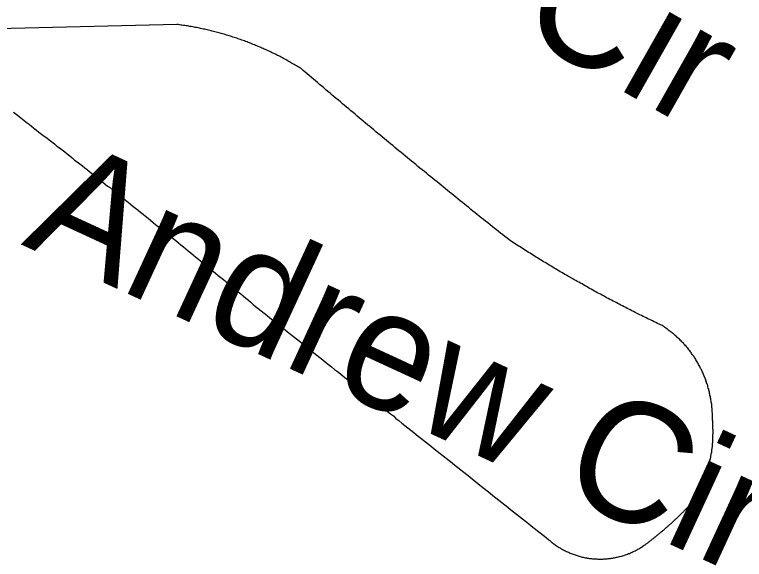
# Model space of a CAD drawing. Extents: x 1268485 to 1426702, y 514839 to 616766.
# Drawn here: x 1382607.1 to 1383006, y 564497.2 to 564795 of the extents above; entities that cross this region are included whole.
import ezdxf

# ---------------------------------------------------------------- set-up
doc = ezdxf.new("R2010")
doc.units = 0
doc.layers.add('Old_Level_10', color=7, linetype='Continuous')
doc.layers.add('Old_Level_35', color=7, linetype='Continuous')

msp = doc.modelspace()

# ---------------------------------------------------------------- linework, layer by layer
at = {"layer": 'Old_Level_35'}
msp.add_line((1382695.726, 564789.615), (1382574.643, 564786.642), dxfattribs=at)
for points in [[(1382763.701, 564765.573), (1382763.086, 564765.931), (1382762.47, 564766.291), (1382761.753, 564766.701), (1382761.138, 564767.059), (1382760.522, 564767.418), (1382759.907, 564767.828), (1382759.292, 564768.187), (1382758.574, 564768.546), (1382757.959, 564768.854), (1382757.344, 564769.264), (1382756.729, 564769.622), (1382756.114, 564769.982), (1382755.499, 564770.289), (1382754.781, 564770.699), (1382754.166, 564771.007), (1382753.551, 564771.365), (1382752.833, 564771.673), (1382752.218, 564772.083), (1382751.5, 564772.39), (1382750.885, 564772.698), (1382750.27, 564773.057), (1382749.655, 564773.365), (1382748.834, 564773.672), (1382748.219, 564773.98), (1382747.604, 564774.338), (1382746.989, 564774.646), (1382746.271, 564774.954), (1382745.656, 564775.261), (1382745.041, 564775.569), (1382744.221, 564775.876), (1382743.606, 564776.184), (1382742.99, 564776.492), (1382742.273, 564776.748), (1382741.658, 564777.056), (1382740.837, 564777.363), (1382740.222, 564777.619), (1382739.607, 564777.927), (1382738.889, 564778.184), (1382738.274, 564778.491), (1382737.454, 564778.747), (1382736.839, 564779.004), (1382736.121, 564779.311), (1382735.506, 564779.567), (1382734.788, 564779.824), (1382734.173, 564780.08), (1382733.353, 564780.388), (1382732.738, 564780.644), (1382732.02, 564780.9), (1382731.405, 564781.105), (1382730.585, 564781.362), (1382729.97, 564781.567), (1382729.252, 564781.823), (1382728.637, 564782.08), (1382727.919, 564782.335), (1382727.201, 564782.49), (1382726.484, 564782.746), (1382725.766, 564783.002), (1382725.151, 564783.207), (1382724.331, 564783.463), (1382723.716, 564783.617), (1382722.998, 564783.823), (1382722.28, 564784.078), (1382721.665, 564784.233), (1382720.845, 564784.438), (1382720.127, 564784.694), (1382719.512, 564784.899), (1382718.794, 564785.053), (1382718.077, 564785.258), (1382717.359, 564785.463), (1382716.641, 564785.616), (1382715.924, 564785.821), (1382715.206, 564785.976), (1382714.488, 564786.129), (1382713.77, 564786.334), (1382713.155, 564786.488), (1382712.335, 564786.693), (1382711.617, 564786.796), (1382711.002, 564787.001), (1382710.285, 564787.103), (1382709.464, 564787.308), (1382708.747, 564787.462), (1382708.132, 564787.564), (1382707.414, 564787.769), (1382706.594, 564787.872), (1382705.876, 564788.026), (1382705.261, 564788.129), (1382704.543, 564788.334), (1382703.723, 564788.436), (1382703.005, 564788.539), (1382702.288, 564788.692), (1382701.672, 564788.795), (1382700.852, 564788.897), (1382700.135, 564789), (1382699.417, 564789.102), (1382698.597, 564789.256), (1382697.981, 564789.307), (1382697.264, 564789.461), (1382696.546, 564789.564), (1382695.726, 564789.615)], [(1382877.505, 564671.864), (1382876.274, 564672.838), (1382875.146, 564673.71), (1382874.019, 564674.632), (1382872.788, 564675.555), (1382871.661, 564676.478), (1382870.533, 564677.451), (1382869.2, 564678.374), (1382868.175, 564679.246), (1382867.047, 564680.169), (1382865.714, 564681.142), (1382864.586, 564682.065), (1382863.459, 564682.988), (1382862.228, 564683.962), (1382861.1, 564684.885), (1382859.973, 564685.808), (1382858.845, 564686.73), (1382857.615, 564687.601), (1382856.487, 564688.576), (1382855.359, 564689.499), (1382854.129, 564690.421), (1382853.001, 564691.395), (1382851.873, 564692.318), (1382850.745, 564693.24), (1382849.515, 564694.163), (1382848.387, 564695.138), (1382847.259, 564696.06), (1382846.132, 564696.983), (1382844.901, 564697.957), (1382843.774, 564698.879), (1382842.646, 564699.802), (1382841.518, 564700.776), (1382840.288, 564701.699), (1382839.16, 564702.622), (1382838.032, 564703.545), (1382836.904, 564704.518), (1382835.674, 564705.441), (1382834.546, 564706.364), (1382833.418, 564707.338), (1382832.291, 564708.261), (1382831.163, 564709.184), (1382829.83, 564710.209), (1382828.702, 564711.132), (1382827.574, 564712.054), (1382826.549, 564712.977), (1382825.421, 564713.951), (1382824.089, 564714.873), (1382822.961, 564715.796), (1382821.833, 564716.771), (1382820.705, 564717.693), (1382819.577, 564718.667), (1382818.347, 564719.641), (1382817.219, 564720.564), (1382816.091, 564721.487), (1382814.964, 564722.46), (1382813.836, 564723.383), (1382812.606, 564724.357), (1382811.478, 564725.331), (1382810.35, 564726.254), (1382809.222, 564727.176), (1382808.094, 564728.151), (1382806.967, 564729.124), (1382805.736, 564730.047), (1382804.609, 564731.022), (1382803.481, 564731.944), (1382802.353, 564732.867), (1382801.225, 564733.892), (1382800.097, 564734.815), (1382798.97, 564735.738), (1382797.739, 564736.711), (1382796.612, 564737.686), (1382795.484, 564738.609), (1382794.356, 564739.582), (1382793.228, 564740.557), (1382792.1, 564741.479), (1382790.973, 564742.453), (1382789.742, 564743.427), (1382788.615, 564744.401), (1382787.487, 564745.324), (1382786.359, 564746.298), (1382785.231, 564747.272), (1382784.103, 564748.194), (1382782.976, 564749.169), (1382781.848, 564750.142), (1382780.72, 564751.065), (1382779.592, 564752.039), (1382778.362, 564753.013), (1382777.234, 564753.936), (1382776.106, 564754.961), (1382774.979, 564755.884), (1382773.851, 564756.858), (1382772.723, 564757.832), (1382771.595, 564758.806), (1382770.467, 564759.729), (1382769.34, 564760.703), (1382768.212, 564761.677), (1382767.084, 564762.65), (1382765.956, 564763.625), (1382764.828, 564764.548), (1382763.701, 564765.573)], [(1382606.631, 564741.633), (1382607.964, 564740.557), (1382609.399, 564739.48), (1382610.732, 564738.352), (1382612.167, 564737.327), (1382613.5, 564736.25), (1382615.038, 564735.123), (1382616.371, 564734.046), (1382617.704, 564733.02), (1382619.139, 564731.893), (1382620.472, 564730.817), (1382621.907, 564729.74), (1382623.343, 564728.612), (1382624.778, 564727.587), (1382626.111, 564726.51), (1382627.546, 564725.383), (1382628.879, 564724.306), (1382630.212, 564723.178), (1382631.75, 564722.102), (1382633.083, 564721.077), (1382634.518, 564719.949), (1382635.851, 564718.872), (1382637.286, 564717.744), (1382638.619, 564716.668), (1382639.952, 564715.54), (1382641.387, 564714.515), (1382642.72, 564713.387), (1382644.258, 564712.31), (1382645.591, 564711.182), (1382647.026, 564710.106), (1382648.359, 564708.979), (1382649.794, 564707.953), (1382651.127, 564706.825), (1382652.46, 564705.749), (1382653.895, 564704.621), (1382655.228, 564703.545), (1382656.663, 564702.417), (1382657.996, 564701.289), (1382659.534, 564700.264), (1382660.867, 564699.136), (1382662.2, 564698.059), (1382663.635, 564696.931), (1382664.968, 564695.804), (1382666.403, 564694.727), (1382667.736, 564693.65), (1382669.172, 564692.523), (1382670.505, 564691.447), (1382671.837, 564690.319), (1382673.273, 564689.191), (1382674.606, 564688.114), (1382676.041, 564686.986), (1382677.374, 564685.858), (1382678.707, 564684.833), (1382680.142, 564683.705), (1382681.475, 564682.578), (1382682.91, 564681.45), (1382684.243, 564680.374), (1382685.576, 564679.246), (1382687.011, 564678.118), (1382688.344, 564676.99), (1382689.779, 564675.863), (1382691.112, 564674.837), (1382692.548, 564673.71), (1382693.88, 564672.582), (1382695.213, 564671.454), (1382696.649, 564670.326), (1382697.981, 564669.249), (1382699.417, 564668.121), (1382700.75, 564666.994), (1382702.083, 564665.866), (1382703.518, 564664.738), (1382704.851, 564663.61), (1382706.286, 564662.483), (1382707.619, 564661.355), (1382708.952, 564660.33), (1382710.285, 564659.202), (1382711.617, 564658.074), (1382712.95, 564656.946), (1382714.386, 564655.818), (1382715.718, 564654.691), (1382717.154, 564653.563), (1382718.487, 564652.435), (1382719.922, 564651.307), (1382721.255, 564650.179), (1382722.588, 564649.052), (1382724.023, 564647.924), (1382725.356, 564646.796), (1382726.586, 564645.668), (1382728.022, 564644.54), (1382729.354, 564643.413), (1382730.79, 564642.337), (1382732.123, 564641.209), (1382733.455, 564640.081), (1382734.891, 564638.953), (1382736.224, 564637.825), (1382737.454, 564636.646), (1382738.889, 564635.518), (1382740.222, 564634.39)], [(1382961.166, 564625.01), (1382960.243, 564625.42), (1382959.423, 564625.881), (1382958.5, 564626.24), (1382957.577, 564626.701), (1382956.757, 564627.111), (1382955.834, 564627.573), (1382955.014, 564627.931), (1382954.092, 564628.393), (1382953.271, 564628.803), (1382952.349, 564629.264), (1382951.528, 564629.674), (1382950.606, 564630.084), (1382949.785, 564630.494), (1382948.863, 564630.956), (1382948.043, 564631.366), (1382947.12, 564631.827), (1382946.3, 564632.237), (1382945.377, 564632.699), (1382944.454, 564633.109), (1382943.634, 564633.57), (1382942.916, 564633.98), (1382941.993, 564634.442), (1382941.173, 564634.852), (1382940.251, 564635.313), (1382939.328, 564635.775), (1382938.508, 564636.185), (1382937.585, 564636.698), (1382936.765, 564637.108), (1382935.842, 564637.569), (1382935.124, 564637.979), (1382934.201, 564638.441), (1382933.381, 564638.953), (1382932.459, 564639.363), (1382931.638, 564639.824), (1382930.716, 564640.234), (1382929.895, 564640.747), (1382929.075, 564641.209), (1382928.255, 564641.619), (1382927.332, 564642.132), (1382926.512, 564642.542), (1382925.589, 564643.003), (1382924.872, 564643.515), (1382924.051, 564643.925), (1382923.129, 564644.438), (1382922.206, 564644.9), (1382921.386, 564645.361), (1382920.668, 564645.822), (1382919.745, 564646.335), (1382918.925, 564646.745), (1382918.002, 564647.258), (1382917.285, 564647.77), (1382916.362, 564648.181), (1382915.542, 564648.693), (1382914.619, 564649.206), (1382913.901, 564649.616), (1382912.979, 564650.129), (1382912.158, 564650.641), (1382911.236, 564651.051), (1382910.518, 564651.564), (1382909.595, 564652.077), (1382908.775, 564652.538), (1382907.955, 564652.999), (1382907.135, 564653.512), (1382906.212, 564654.025), (1382905.392, 564654.486), (1382904.674, 564654.998), (1382903.751, 564655.511), (1382902.829, 564656.023), (1382902.111, 564656.434), (1382901.291, 564656.946), (1382900.368, 564657.459), (1382899.65, 564657.921), (1382898.727, 564658.433), (1382898.01, 564658.946), (1382897.087, 564659.458), (1382896.267, 564659.919), (1382895.549, 564660.484), (1382894.626, 564660.996), (1382893.704, 564661.509), (1382892.986, 564662.022), (1382892.166, 564662.483), (1382891.346, 564662.995), (1382890.525, 564663.508), (1382889.705, 564664.072), (1382888.885, 564664.585), (1382887.962, 564665.046), (1382887.245, 564665.558), (1382886.424, 564666.123), (1382885.604, 564666.635), (1382884.784, 564667.148), (1382883.964, 564667.711), (1382883.144, 564668.173), (1382882.426, 564668.686), (1382881.503, 564669.249), (1382880.785, 564669.762), (1382879.863, 564670.275), (1382879.145, 564670.839), (1382878.222, 564671.3), (1382877.505, 564671.864)], [(1382740.222, 564634.39), (1382741.863, 564633.109), (1382743.503, 564631.827), (1382745.143, 564630.546), (1382746.579, 564629.264), (1382748.219, 564627.983), (1382749.86, 564626.753), (1382751.5, 564625.42), (1382753.14, 564624.189), (1382754.781, 564622.857), (1382756.216, 564621.626), (1382757.857, 564620.294), (1382759.497, 564619.063), (1382761.138, 564617.73), (1382762.778, 564616.5), (1382764.418, 564615.167), (1382765.854, 564613.937), (1382767.494, 564612.604), (1382769.135, 564611.374), (1382770.775, 564610.143), (1382772.415, 564608.811), (1382773.953, 564607.58), (1382775.594, 564606.247), (1382777.132, 564605.017), (1382778.772, 564603.684), (1382780.412, 564602.454), (1382781.95, 564601.121), (1382783.591, 564599.891), (1382785.231, 564598.609), (1382786.769, 564597.328), (1382788.409, 564596.046), (1382790.05, 564594.765), (1382791.588, 564593.483), (1382793.228, 564592.201), (1382794.869, 564590.919), (1382796.406, 564589.638), (1382798.047, 564588.356), (1382799.585, 564587.075), (1382801.225, 564585.793), (1382802.866, 564584.563), (1382804.506, 564583.23), (1382806.044, 564582), (1382807.582, 564580.667), (1382809.222, 564579.436), (1382810.863, 564578.104), (1382812.503, 564576.873), (1382814.143, 564575.643), (1382815.579, 564574.31), (1382817.219, 564573.08), (1382818.86, 564571.747), (1382820.5, 564570.517), (1382822.141, 564569.184), (1382823.781, 564567.954), (1382825.421, 564566.621), (1382826.857, 564565.39), (1382828.497, 564564.109), (1382830.138, 564562.827), (1382831.778, 564561.546), (1382833.418, 564560.264), (1382834.956, 564558.983), (1382836.494, 564557.701), (1382838.135, 564556.42), (1382839.775, 564555.189), (1382841.415, 564553.857), (1382842.953, 564552.626), (1382844.594, 564551.293), (1382846.234, 564550.063), (1382847.772, 564548.73), (1382849.412, 564547.5), (1382850.95, 564546.27), (1382852.591, 564544.937), (1382854.231, 564543.707), (1382855.872, 564542.374), (1382857.409, 564541.143), (1382859.05, 564539.811), (1382860.588, 564538.58), (1382862.228, 564537.298), (1382863.869, 564536.017), (1382865.509, 564534.735), (1382867.149, 564533.454), (1382868.585, 564532.172), (1382870.225, 564530.891), (1382871.866, 564529.609), (1382873.506, 564528.378), (1382875.146, 564527.046), (1382876.787, 564525.815), (1382878.222, 564524.483), (1382879.863, 564523.252), (1382881.503, 564521.919), (1382883.144, 564520.689), (1382884.784, 564519.459), (1382886.424, 564518.126), (1382887.962, 564516.896), (1382889.5, 564515.563), (1382891.141, 564514.332), (1382892.781, 564513.051), (1382894.421, 564511.769), (1382895.959, 564510.488), (1382897.6, 564509.206), (1382899.138, 564507.925)], [(1382988.54, 564574.823), (1382988.54, 564575.438), (1382988.54, 564576.053), (1382988.54, 564576.617), (1382988.54, 564577.233), (1382988.335, 564577.899), (1382988.335, 564578.463), (1382988.335, 564579.078), (1382988.335, 564579.642), (1382988.233, 564580.257), (1382988.233, 564580.872), (1382988.13, 564581.436), (1382988.13, 564582.051), (1382988.028, 564582.615), (1382987.925, 564583.23), (1382987.925, 564583.794), (1382987.72, 564584.46), (1382987.618, 564585.025), (1382987.515, 564585.64), (1382987.413, 564586.203), (1382987.207, 564586.818), (1382987.105, 564587.383), (1382987.002, 564587.998), (1382986.9, 564588.561), (1382986.797, 564589.176), (1382986.592, 564589.741), (1382986.49, 564590.304), (1382986.285, 564590.869), (1382986.08, 564591.484), (1382985.977, 564592.047), (1382985.772, 564592.611), (1382985.67, 564593.175), (1382985.362, 564593.79), (1382985.259, 564594.354), (1382984.952, 564594.918), (1382984.849, 564595.482), (1382984.644, 564596.046), (1382984.337, 564596.61), (1382984.132, 564597.173), (1382983.927, 564597.738), (1382983.722, 564598.301), (1382983.517, 564598.814), (1382983.209, 564599.378), (1382983.004, 564599.942), (1382982.799, 564600.506), (1382982.491, 564601.019), (1382982.081, 564601.582), (1382981.876, 564602.146), (1382981.671, 564602.607), (1382981.363, 564603.172), (1382980.953, 564603.684), (1382980.748, 564604.248), (1382980.543, 564604.76), (1382980.133, 564605.273), (1382979.826, 564605.735), (1382979.518, 564606.298), (1382979.21, 564606.811), (1382978.903, 564607.324), (1382978.493, 564607.836), (1382978.288, 564608.298), (1382977.878, 564608.811), (1382977.467, 564609.323), (1382977.16, 564609.836), (1382976.852, 564610.246), (1382976.545, 564610.759), (1382976.135, 564611.271), (1382975.725, 564611.681), (1382975.417, 564612.194), (1382975.007, 564612.707), (1382974.597, 564613.117), (1382974.289, 564613.578), (1382973.777, 564614.039), (1382973.366, 564614.5), (1382972.956, 564614.962), (1382972.649, 564615.372), (1382972.136, 564615.833), (1382971.726, 564616.243), (1382971.418, 564616.705), (1382970.906, 564617.115), (1382970.496, 564617.576), (1382969.983, 564617.935), (1382969.675, 564618.396), (1382969.163, 564618.756), (1382968.753, 564619.166), (1382968.24, 564619.576), (1382967.83, 564619.986), (1382967.42, 564620.396), (1382966.907, 564620.754), (1382966.497, 564621.114), (1382965.985, 564621.524), (1382965.472, 564621.882), (1382964.959, 564622.241), (1382964.549, 564622.6), (1382964.037, 564623.01), (1382963.626, 564623.318), (1382963.114, 564623.677), (1382962.601, 564623.984), (1382962.089, 564624.395), (1382961.576, 564624.702), (1382961.166, 564625.01)], [(1382977.775, 564528.686), (1382978.083, 564529.045), (1382978.39, 564529.506), (1382978.595, 564529.916), (1382978.903, 564530.326), (1382979.108, 564530.737), (1382979.415, 564531.198), (1382979.621, 564531.608), (1382979.723, 564532.019), (1382980.031, 564532.429), (1382980.236, 564532.89), (1382980.543, 564533.3), (1382980.748, 564533.762), (1382980.953, 564534.172), (1382981.261, 564534.633), (1382981.363, 564535.043), (1382981.671, 564535.504), (1382981.876, 564535.915), (1382981.979, 564536.376), (1382982.286, 564536.837), (1382982.491, 564537.247), (1382982.594, 564537.708), (1382982.901, 564538.118), (1382983.004, 564538.58), (1382983.209, 564538.99), (1382983.517, 564539.503), (1382983.619, 564539.913), (1382983.722, 564540.374), (1382984.029, 564540.836), (1382984.132, 564541.297), (1382984.337, 564541.759), (1382984.542, 564542.169), (1382984.644, 564542.681), (1382984.849, 564543.142), (1382984.952, 564543.552), (1382985.157, 564544.065), (1382985.362, 564544.475), (1382985.465, 564544.937), (1382985.67, 564545.449), (1382985.772, 564545.86), (1382985.875, 564546.372), (1382985.977, 564546.833), (1382986.08, 564547.295), (1382986.387, 564547.756), (1382986.49, 564548.269), (1382986.592, 564548.679), (1382986.797, 564549.191), (1382986.9, 564549.601), (1382986.9, 564550.114), (1382987.002, 564550.627), (1382987.105, 564551.088), (1382987.207, 564551.549), (1382987.413, 564552.011), (1382987.515, 564552.524), (1382987.618, 564552.985), (1382987.618, 564553.447), (1382987.72, 564553.959), (1382987.925, 564554.42), (1382987.925, 564554.933), (1382988.028, 564555.395), (1382988.13, 564555.855), (1382988.13, 564556.368), (1382988.233, 564556.83), (1382988.233, 564557.291), (1382988.335, 564557.803), (1382988.335, 564558.316), (1382988.54, 564558.726), (1382988.54, 564559.239), (1382988.643, 564559.751), (1382988.643, 564560.264), (1382988.643, 564560.674), (1382988.745, 564561.187), (1382988.745, 564561.699), (1382988.745, 564562.212), (1382988.848, 564562.674), (1382988.848, 564563.135), (1382988.848, 564563.647), (1382988.848, 564564.109), (1382988.848, 564564.622), (1382988.848, 564565.134), (1382988.848, 564565.545), (1382988.95, 564566.057), (1382988.95, 564566.57), (1382988.95, 564567.082), (1382988.95, 564567.543), (1382988.95, 564568.005), (1382988.848, 564568.518), (1382988.848, 564568.979), (1382988.848, 564569.491), (1382988.848, 564570.004), (1382988.848, 564570.414), (1382988.848, 564570.927), (1382988.745, 564571.439), (1382988.745, 564571.952), (1382988.745, 564572.414), (1382988.745, 564572.875), (1382988.643, 564573.387), (1382988.643, 564573.9), (1382988.643, 564574.362), (1382988.54, 564574.823)], [(1382951.733, 564505.259), (1382952.041, 564505.413), (1382952.246, 564505.669), (1382952.656, 564505.874), (1382952.861, 564506.13), (1382953.169, 564506.335), (1382953.374, 564506.54), (1382953.784, 564506.745), (1382953.989, 564506.951), (1382954.297, 564507.207), (1382954.502, 564507.361), (1382954.912, 564507.617), (1382955.117, 564507.822), (1382955.424, 564508.078), (1382955.629, 564508.233), (1382955.834, 564508.488), (1382956.245, 564508.693), (1382956.45, 564508.95), (1382956.757, 564509.104), (1382956.962, 564509.36), (1382957.372, 564509.616), (1382957.577, 564509.821), (1382957.885, 564510.078), (1382958.09, 564510.231), (1382958.398, 564510.488), (1382958.705, 564510.693), (1382959.013, 564510.949), (1382959.218, 564511.206), (1382959.525, 564511.359), (1382959.73, 564511.616), (1382960.038, 564511.821), (1382960.346, 564512.077), (1382960.653, 564512.334), (1382960.858, 564512.487), (1382961.166, 564512.744), (1382961.371, 564513), (1382961.781, 564513.205), (1382961.986, 564513.461), (1382962.294, 564513.666), (1382962.499, 564513.922), (1382962.704, 564514.127), (1382963.011, 564514.384), (1382963.216, 564514.64), (1382963.626, 564514.794), (1382963.832, 564515.05), (1382964.139, 564515.307), (1382964.344, 564515.563), (1382964.652, 564515.768), (1382964.857, 564516.025), (1382965.164, 564516.23), (1382965.369, 564516.485), (1382965.574, 564516.742), (1382965.985, 564516.947), (1382966.292, 564517.203), (1382966.497, 564517.46), (1382966.702, 564517.665), (1382967.01, 564517.921), (1382967.215, 564518.178), (1382967.522, 564518.383), (1382967.728, 564518.639), (1382968.035, 564518.895), (1382968.24, 564519.1), (1382968.548, 564519.356), (1382968.855, 564519.613), (1382969.163, 564519.869), (1382969.368, 564520.126), (1382969.675, 564520.331), (1382969.881, 564520.587), (1382970.086, 564520.792), (1382970.393, 564521.048), (1382970.598, 564521.304), (1382970.906, 564521.561), (1382971.111, 564521.817), (1382971.418, 564522.074), (1382971.623, 564522.329), (1382971.829, 564522.586), (1382972.136, 564522.791), (1382972.341, 564523.047), (1382972.649, 564523.304), (1382972.854, 564523.56), (1382973.161, 564523.816), (1382973.366, 564524.072), (1382973.674, 564524.329), (1382973.879, 564524.585), (1382974.084, 564524.79), (1382974.392, 564525.047), (1382974.597, 564525.303), (1382974.904, 564525.559), (1382975.109, 564525.815), (1382975.417, 564526.123), (1382975.622, 564526.38), (1382975.827, 564526.636), (1382976.135, 564526.892), (1382976.34, 564527.148), (1382976.647, 564527.353), (1382976.852, 564527.61), (1382977.16, 564527.866), (1382977.365, 564528.123), (1382977.673, 564528.43), (1382977.775, 564528.686)], [(1382899.138, 564507.925), (1382899.65, 564507.566), (1382899.958, 564507.207), (1382900.47, 564506.797), (1382900.983, 564506.438), (1382901.393, 564506.13), (1382901.906, 564505.772), (1382902.418, 564505.413), (1382902.726, 564505.105), (1382903.239, 564504.747), (1382903.751, 564504.439), (1382904.264, 564504.131), (1382904.777, 564503.824), (1382905.289, 564503.567), (1382905.597, 564503.26), (1382906.109, 564502.952), (1382906.622, 564502.696), (1382907.135, 564502.439), (1382907.75, 564502.132), (1382908.262, 564501.876), (1382908.775, 564501.619), (1382909.288, 564501.363), (1382909.8, 564501.107), (1382910.21, 564500.953), (1382910.723, 564500.696), (1382911.338, 564500.491), (1382911.851, 564500.236), (1382912.363, 564500.081), (1382912.979, 564499.876), (1382913.491, 564499.671), (1382914.004, 564499.518), (1382914.619, 564499.313), (1382915.132, 564499.21), (1382915.644, 564499.005), (1382916.259, 564498.851), (1382916.772, 564498.698), (1382917.387, 564498.543), (1382917.9, 564498.441), (1382918.515, 564498.338), (1382919.028, 564498.185), (1382919.643, 564498.133), (1382920.155, 564497.98), (1382920.771, 564497.928), (1382921.283, 564497.826), (1382921.898, 564497.775), (1382922.411, 564497.672), (1382923.026, 564497.621), (1382923.539, 564497.57), (1382924.154, 564497.57), (1382924.769, 564497.518), (1382925.282, 564497.518), (1382925.897, 564497.416), (1382926.41, 564497.416), (1382927.025, 564497.416), (1382927.537, 564497.416), (1382928.152, 564497.416), (1382928.768, 564497.416), (1382929.28, 564497.518), (1382929.895, 564497.518), (1382930.408, 564497.57), (1382931.023, 564497.621), (1382931.638, 564497.672), (1382932.151, 564497.775), (1382932.766, 564497.826), (1382933.279, 564497.877), (1382933.894, 564497.928), (1382934.407, 564498.082), (1382935.022, 564498.185), (1382935.534, 564498.236), (1382936.149, 564498.39), (1382936.662, 564498.493), (1382937.277, 564498.646), (1382937.79, 564498.748), (1382938.405, 564498.954), (1382938.918, 564499.056), (1382939.328, 564499.261), (1382940.045, 564499.415), (1382940.456, 564499.569), (1382940.968, 564499.774), (1382941.583, 564499.928), (1382942.096, 564500.184), (1382942.609, 564500.389), (1382943.224, 564500.543), (1382943.736, 564500.799), (1382944.249, 564501.004), (1382944.762, 564501.261), (1382945.274, 564501.517), (1382945.787, 564501.773), (1382946.402, 564501.978), (1382946.915, 564502.234), (1382947.325, 564502.542), (1382947.837, 564502.799), (1382948.35, 564503.055), (1382948.863, 564503.362), (1382949.375, 564503.67), (1382949.785, 564503.977), (1382950.298, 564504.337), (1382950.708, 564504.644), (1382951.221, 564504.952), (1382951.733, 564505.259)]]:
    msp.add_lwpolyline(points, dxfattribs=at)

# ---------------------------------------------------------------- texts
at = {"layer": 'Old_Level_10'}
for s, rotation, p in [('Brian Cir', 330.4666, (1382680.59, 564899.729)), ('Andrew Cir', 335.20104, (1382610.372, 564669.499))]:
    msp.add_text(s, height=65.6167, rotation=rotation, dxfattribs=at).set_placement(p)

doc.saveas('drawing.dxf')
